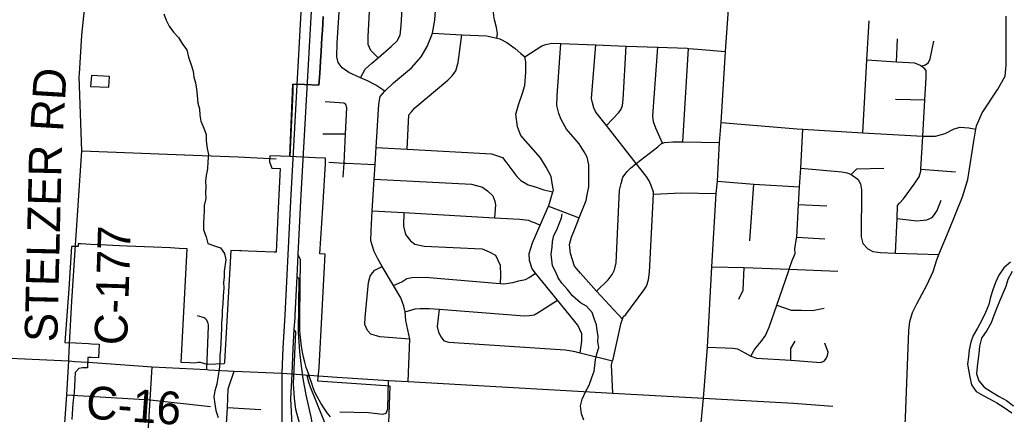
# Model space of a CAD drawing. Extents: x 114843 to 284848, y 317643 to 566895.
# Drawn here: x 230438 to 239507, y 407698 to 411309 of the extents above; entities that cross this region are included whole.
import ezdxf

# ---------------------------------------------------------------- set-up
doc = ezdxf.new("R2010")
doc.units = 0
for name, color, linetype in [('GM_X_City_Street', 7, 'Continuous'), ('GM_X_Corporation', 7, 'Continuous'), ('GM_X_County_Road', 7, 'Continuous'), ('GM_X_County_Road_Text', 7, 'Continuous'), ('GM_X_Interchange_Ramps', 7, 'Continuous'), ('GM_X_Interstate_Route', 7, 'Continuous'), ('GM_X_Major_River', 7, 'Continuous'), ('GM_X_Minor_River', 7, 'Continuous'), ('GM_X_Township_Road', 7, 'Continuous')]:
    doc.layers.add(name, color=color, linetype=linetype)

msp = doc.modelspace()

# ---------------------------------------------------------------- linework, layer by layer
at = {"layer": 'GM_X_City_Street'}
for p, q in [((238465.6, 410922.1), (238474.2, 411133.4)), ((236510, 410192.3), (236560.7, 411047.6)), ((236645.7, 411040.6), (236900.7, 411019.4)), ((238457.2, 410582.1), (238725.8, 410575.3)), ((233212.1, 410266), (233419.9, 410263.9)), ((236510, 410192.3), (236845.7, 410186.5)), ((231006.1, 410109.4), (232024.7, 410070.9)), ((238689, 409941.9), (239005.3, 409915.5)), ((237122.3, 409283.9), (237157.7, 409803.5)), ((235277.9, 409602.1), (235560.1, 409495.2)), ((237568.9, 409616.4), (237827.7, 409604.7)), ((237551.5, 409319.5), (237810.4, 409303.9))]:
    msp.add_line(p, q, dxfattribs=at)
for points in [[(236697.5, 407845.3), (236733.7, 408312.5), (236775, 409047.3), (236815.6, 409718.6), (236826.7, 409832.3), (236845.7, 410186.5), (236859.9, 410367.2), (236900.7, 411019.4), (236935.2, 411538.8), (237010.1, 412674.6)], [(233779.6, 410654.3), (233698.3, 410709.1), (233619.9, 410750.5), (233558.7, 410778.3), (233451.2, 410827.2), (233390.8, 410868.8), (233354.3, 410916.6), (233341.9, 410970.6), (233342.7, 411098.9), (233438.7, 412551.5), (233441.7, 412593.5)], [(233558.7, 410778.3), (233599, 410856.6), (233662.5, 410911.2), (233718.8, 410959.7), (233839.2, 411063.1), (233892.7, 411115.6), (233920.3, 411168), (233929.5, 411258.2), (234002, 412503.2)], [(233718.8, 410959.7), (233653.4, 411027.4), (233628.9, 411083.3), (233626.3, 411157.4), (233700.1, 412521.2)], [(233992.8, 407997.3), (234009.7, 408384.8), (233973.8, 408555.2), (233967.4, 408636.3), (233954.6, 408687.3), (233925.9, 408763.2), (233859.2, 408875.9), (233756.2, 409049.7), (233714.6, 409120.1), (233682, 409187.9), (233653.1, 409283.9), (233654.3, 409376), (233665.4, 409560.6), (233682.8, 409850.3), (233690.8, 409983.2), (233700.2, 410140.9), (233723.9, 410535), (233737.3, 410605.2), (233779.6, 410654.3), (233858.2, 410730.6), (234025, 410870.3), (234114.1, 410969.3), (234169.3, 411063.9), (234202.6, 411146.4), (234218, 411186.7), (234237.1, 411307), (234253.1, 411531.6)], [(234806.4, 411139.9), (234810.5, 411183.7), (234804, 411237.8), (234785.3, 411307.8), (234777, 411345.8), (234776.7, 411379.8), (234782.3, 411426.4)], [(238158.3, 410274.7), (238194.9, 410938.3), (238214.9, 411300.9)], [(238835.8, 409109.8), (238848.9, 409150), (238852.9, 409159.6), (238947.3, 409385.4), (239070.4, 409686.7), (239118.1, 409846.5), (239173.6, 410196.6), (239193.4, 410307), (239199.1, 410338.6), (239250.3, 410456.3), (239394.5, 410673.2), (239459.7, 410792.8), (239470.8, 410894.8), (239470.8, 411342.3)], [(233983.6, 410125.3), (234000.9, 410439.2), (234024.6, 410467.5), (234054.3, 410503.8), (234358.1, 410756.9), (234395.8, 410795.4), (234429.4, 410841.7), (234452.7, 410918.1), (234484.7, 411172.7)], [(234218, 411186.7), (234484.7, 411172.7), (234712.6, 411160.8), (234782.8, 411145.4), (234806.4, 411139.9), (234832.9, 411133.8), (234897.2, 411100.3), (234973.7, 411046.9), (235024.2, 411001.2), (235062.5, 410969.5)], [(238691.3, 410885.4), (238732.5, 410895.1), (238758.2, 410917.4), (238773.9, 410951.6), (238806.5, 411114.2)], [(235062.5, 410969.5), (235217.6, 411071), (235255.5, 411083.4), (235309.4, 411093.9), (235391.9, 411090.8), (235712, 411079), (235990.1, 411068.7), (236278.7, 411058), (236548, 411048.1), (236560.7, 411047.6), (236645.7, 411040.6)], [(235955.2, 408566.8), (235718.8, 408825.6), (235570.5, 408987.9), (235517.9, 409053.5), (235480.8, 409169.5), (235470.1, 409251.5), (235489.5, 409319.8), (235522.7, 409400.3), (235560.1, 409495.2), (235622.5, 409653.7), (235632, 409705.9), (235647.4, 409778.1), (235649.6, 409980.6), (235632.9, 410052.6), (235606.5, 410100.4), (235559.8, 410172.2), (235442.5, 410307.4), (235393.7, 410395.2), (235373.2, 410451.1), (235356.6, 410523.1), (235357.8, 410613.3), (235391.9, 411090.8)], [(235955.2, 408566.8), (235962.2, 408588.5), (235988, 408610.7), (236152.1, 408832.6), (236175.7, 408870.9), (236195.2, 408927.2), (236202.6, 408997.4), (236239, 409711.1), (236240, 409731.2), (236219.4, 409793.1), (236201.1, 409835.1), (236174.7, 409876.9), (236083.1, 409993.1), (235809.1, 410340.6), (235713.3, 410462.1), (235692.9, 410504), (235680.4, 410550), (235672.1, 410588), (235712, 411079)], [(235809.1, 410340.6), (235923.4, 410459.9), (235945.1, 410490.1), (235956.8, 410524.3), (235962.3, 410578.5), (235990.1, 411068.7)], [(236323.6, 410180.2), (236262.8, 410316.5), (236240.2, 410374.5), (236235.7, 410428.5), (236278.7, 411058)], [(235569, 408258.4), (235584.1, 408366.7), (235583.4, 408434.9), (235546.7, 408512.7), (235360.9, 408741.4), (235159.1, 408989.8), (235128, 409028.1), (235105.3, 409104.1), (235102.7, 409168.2), (235133.8, 409266.7), (235203.9, 409429.8), (235277.9, 409602.1), (235280.8, 409608.6), (235319.6, 409732.6), (235323.6, 409745.2), (235315.1, 409795.3), (235302.4, 409875.3), (235257.6, 409961.1), (235204.8, 410044.8), (235026.9, 410249.7), (234994.2, 410327.6), (234979.1, 410443.7), (235004.4, 410530.1), (235039.4, 410636.6), (235062.8, 410708.9), (235071.7, 410829.3), (235070.9, 410923.4), (235062.5, 410969.5)], [(238457.5, 409173.5), (238470.9, 409488.4), (238476.1, 409608.4), (238492.2, 409630.4), (238528.4, 409668.3), (238627.2, 409804.1), (238671.6, 409870), (238687.9, 409922), (238689, 409941.9), (238706.4, 410242), (238725.8, 410575.3), (238737.7, 410779.4), (238735.9, 410843.5), (238720, 410867.6), (238691.3, 410885.4), (238684, 410889.9), (238632, 410912.1), (238465.6, 410922.1), (238194.9, 410938.3)], [(233399.8, 409866.8), (233406.4, 409997.2), (233419.9, 410263.9), (233432.1, 410504.4), (233421.8, 410532.4), (233403.7, 410544.2), (233233.5, 410556.8)], [(236859.9, 410367.2), (237556.7, 410310.8), (237609.3, 410307.6)], [(237130.2, 408230.5), (237161.7, 408284.2), (237179.9, 408308.1), (237226.2, 408362), (237264.5, 408419.9), (237300.9, 408495.9), (237369.6, 408695.5), (237475.7, 409004.4), (237483.1, 409025.8), (237510, 409104.1), (237536.3, 409170.1), (237534.5, 409212.2), (237551, 409310.3), (237551.5, 409319.5), (237568.9, 409616.4), (237578.4, 409779.5), (237588.4, 409951.5), (237609.3, 410307.6)], [(237609.3, 410307.6), (238158.3, 410274.7), (238706.4, 410242), (238752.6, 410242.6)], [(238752.6, 410242.6), (238821.8, 410243.4), (238912, 410269), (238992.3, 410310.7), (239048.5, 410326.5), (239126.6, 410320.1), (239193.4, 410307)], [(235718.8, 408825.6), (235825.1, 408928), (235862.7, 408976.4), (235884.3, 409020.7), (235897.7, 409084.9), (235927.8, 409748.5), (235943.2, 409810.8), (235960.7, 409867), (235998.2, 409919.5), (236030, 409951.8), (236083.1, 409993.1), (236280.3, 410146.4), (236318, 410178.7), (236323.6, 410180.2), (236342, 410185), (236418, 410191.6), (236490.1, 410192.1), (236510, 410192.3)], [(233700.2, 410140.9), (233983.6, 410125.3), (234756.3, 410083), (234822.5, 410061.6), (234856.7, 410047.8), (234889.1, 410008), (234988.3, 409874.6), (235024.6, 409836.8), (235093, 409797.4), (235147.2, 409781.8), (235237.5, 409752.5), (235319.6, 409732.6)], [(232024.7, 410070.9), (232437.3, 410055.3), (232785.8, 410036.1)], [(233268.5, 410004), (233406.4, 409997.2), (233426.8, 409996.2), (233690.8, 409983.2)], [(237588.4, 409951.5), (237966.4, 409917.4), (238012.5, 409909.2), (238049.1, 409892.2), (238060.5, 409886.9), (238110.4, 409850.6), (238136.3, 409808.4), (238144, 409752.3), (238142.2, 409321.4), (238157.9, 409259.3), (238203.8, 409213), (238247.8, 409186.7), (238319.9, 409178.3), (238457.5, 409173.5), (238852.9, 409159.6)], [(238049.1, 409892.2), (238100.8, 409943.7), (238348.8, 409949.9)], [(233682.8, 409850.3), (234574.8, 409804.9), (234675, 409775.7), (234721.4, 409744), (234767.8, 409698.3), (234788.2, 409648.4), (234794.6, 409614.4), (234784.1, 409495.5)], [(236826.7, 409832.3), (237157.7, 409803.5), (237578.4, 409779.5)], [(236239, 409711.1), (236492.2, 409725.3), (236815.6, 409718.6)], [(238470.9, 409488.4), (238651.2, 409467.5), (238743.2, 409478.4), (238791, 409498.8), (238812.8, 409527), (238836.5, 409563.3), (238873.6, 409657.8)], [(233665.4, 409560.6), (233952.9, 409543.9), (234784.1, 409495.5), (235015.8, 409482.1), (235095.9, 409474.7), (235120, 409462.9), (235158.2, 409449.2), (235203.9, 409429.8)], [(233952.9, 409543.9), (233950, 409418.7), (233970.7, 409342.7), (234015.2, 409285), (234055.5, 409253.3), (234139.7, 409236), (234672.1, 409210.5), (234734.4, 409183), (234792.7, 409153.5), (234835.5, 409063.7), (234838.4, 408969.5), (234836, 408894.4)], [(238531.1, 407313.9), (238546.4, 407664.5), (238577.4, 408463.7), (238588.9, 408545.7), (238612.5, 408628.8), (238653, 408708.6), (238744.4, 408877.8), (238801.2, 409004.2), (238835.8, 409109.8)], [(234009.7, 408384.8), (233735, 408406.8), (233650.8, 408430.1), (233620.5, 408463.9), (233598, 408517.8), (233599.4, 408584), (233630.5, 408902.9), (233646, 408963.2), (233667.7, 408993.4), (233689.5, 409015.6), (233713.4, 409029.9), (233756.2, 409049.7)], [(236775, 409047.3), (237071.7, 409042.4), (237483.1, 409025.8), (237928.4, 409007.9)], [(237023.1, 408750), (237062.4, 408834.5), (237071.7, 409042.4)], [(233859.2, 408875.9), (233934.6, 408909.5), (233980.3, 408940), (234028.2, 408950.4), (234150.3, 408951.5), (234836, 408894.4), (234869.1, 408891.6), (234953, 408902.4), (235006.9, 408918.8), (235066.8, 408931.4), (235102.6, 408949.8), (235159.1, 408989.8)], [(233967.4, 408636.3), (234058.8, 408662.1), (234104.8, 408666.5), (234186.9, 408665.2), (234277.5, 408658.3), (235057.8, 408598.6), (235103.8, 408601), (235147.7, 408607.4), (235183.5, 408629.8), (235360.9, 408741.4)], [(234277.5, 408658.3), (234260.4, 408499.6), (234272.8, 408449.5), (234297.3, 408401.7), (234321.6, 408369.8), (234365.7, 408356.2), (235386.7, 408288.9), (235430.7, 408287.2), (235488.8, 408277.7), (235518.9, 408270.5)], [(237369.6, 408695.5), (237502.2, 408649.9), (237594.2, 408650.7), (237696.3, 408647.6), (237804.1, 408668.6)], [(232149.8, 408105.9), (232164.3, 408506), (232164.4, 408517.2), (232162.8, 408529.3), (232159.2, 408541.1), (232154.2, 408551.2), (232149.3, 408558.5), (232144.1, 408564.6), (232135, 408572.9), (232125.4, 408579.1), (232115.1, 408583.7), (232107.7, 408586), (232063.6, 408597.3)], [(235868.2, 407889.3), (235856.1, 408148.7), (235866.1, 408186.7), (235867.7, 408192.9), (235870, 408203), (235944.7, 408534.2), (235952.6, 408558.9), (235955.2, 408566.8)], [(236733.7, 408312.5), (236897.6, 408304.2), (236968.2, 408301.1), (237008.9, 408297.8), (237076.2, 408258.8), (237130.2, 408230.5), (237184.1, 408211.7), (237498.8, 408191.2), (237772.4, 408171), (237806.6, 408186.9), (237822.7, 408208.8), (237834.8, 408234.9), (237841, 408264.9), (237809.3, 408349.2)], [(237498.8, 408191.2), (237497.3, 408299.2), (237538.7, 408367.7)], [(235518.9, 408270.5), (235554, 408262), (235569, 408258.4), (235866.1, 408186.7)], [(236667.6, 407502.5), (236672.2, 407555.5), (236697.5, 407845.3)]]:
    msp.add_lwpolyline(points, dxfattribs=at)
at = {"layer": 'GM_X_Corporation'}
for points in [[(233215.9, 411340.1), (233212, 411275.8), (233208, 411210.8), (233204.1, 411146.8), (233200.1, 411082.2), (233196.2, 411018), (233190.7, 410929.6), (233183.7, 410815.9), (233177.2, 410709.5), (233045.7, 410715.8), (232938.4, 410720.9), (232936.6, 410649.8), (232908.7, 410057), (232826.1, 410059.4), (232727, 410063.5), (232725.5, 410009.7), (232746, 409950.1), (232821.7, 409946.7), (232804.6, 409584.4), (232785.5, 409180.5), (232766, 409181.3), (232686, 409184.5), (232607.2, 409187.6), (232529.3, 409190.7), (232468.8, 409193.2), (232450, 409193.9), (232368.8, 409197.2), (232311.3, 408172.8), (232310.4, 408158), (232231.6, 408156.2), (232153.3, 408154.4), (232093.7, 408172.1), (232074.7, 408172.2), (232034.5, 408164.4), (231994.8, 408166.7), (231915.3, 408171.3), (231970.7, 409213), (231896.2, 409216.3), (231817.3, 409219.9), (231660.5, 409226.8), (231580.2, 409230.4), (231500.7, 409233.9), (231420.2, 409237.5), (231350.4, 409240.8), (231171.1, 409249.1), (231086.9, 409253), (230995.9, 409257.3), (230971.8, 409257.8), (230971, 409231.8), (230912.3, 409234.8), (230885.4, 408846.9), (230851.1, 408355.8), (230947.6, 408350), (231066.4, 408343.9), (231093.4, 408342.5), (231165.6, 408338.8), (231158.2, 408214.7), (231094.3, 408217), (231060.3, 408218.3), (231058.4, 408121.3), (231013.1, 408123.9), (230976.6, 408117), (230944.1, 408079.9), (230934.2, 407898.1), (230928, 407848.8), (230924.5, 407798.9), (230921, 407749), (230917.4, 407698.6), (230913.7, 407649.6)], [(233736.9, 405413.3), (233827.5, 407954.4), (233168, 407999.6), (233178.9, 408124.6), (233233.9, 409163), (233184.2, 409165.1), (233211, 409587.3), (233236.7, 409990.9), (233238, 410041.7), (233142.3, 410046.3), (232908.7, 410057), (232938.4, 410720.9), (233045.7, 410715.8), (233177.2, 410709.5), (233183.7, 410815.9), (233190.7, 410929.6), (233196.2, 411018), (233200.1, 411082.2), (233204.1, 411146.8), (233208, 411210.8), (233212, 411275.8), (233215.9, 411340.1)]]:
    msp.add_lwpolyline(points, dxfattribs=at)
msp.add_lwpolyline([(231086, 410698.3), (231253.7, 410692.3), (231258.9, 410790.6), (231093.3, 410798.4)], close=True, dxfattribs=at)
at = {"layer": 'GM_X_County_Road'}
for points in [[(230983.4, 410815.5), (231004.8, 411167), (231163.3, 412680.8)], [(230948.7, 409244.2), (231006.1, 410109.4), (230981.8, 410789.3), (230983.4, 410815.5)], [(230894.1, 408341.9), (230914.8, 408732.5), (230948.7, 409244.2)], [(226023, 408459.2), (227520.7, 408365.7), (229117.2, 408278.4), (229941.1, 408229.5), (230885.8, 408185.1), (230941.1, 408181.3)], [(230625.2, 404036.8), (230623.6, 404084.5), (230652.9, 404286.2), (230666.8, 404723.5), (230708.1, 405150.9), (230731.8, 405588.8), (230751.4, 405771.9), (230759.7, 406075.1), (230781, 406378.4), (230794.6, 406676.4), (230813.3, 406974.5), (230826.8, 407275.1), (230848.1, 407573.2), (230867.9, 407873.8), (230885.8, 408185.1), (230886.8, 408204.7), (230894.1, 408341.9)], [(230941.1, 408181.3), (231057.4, 408173.4), (231106.3, 408170)], [(231106.3, 408170), (231649, 408133), (232149.8, 408105.9)], [(232149.8, 408105.9), (232166.2, 408105.1), (232400.8, 408091.2), (232835.9, 408074), (232927.7, 408066.7), (233086.3, 408054.2), (233343.1, 408037.4)], [(233343.1, 408037.4), (233815, 408006.6), (233874.2, 408003.5)], [(233874.2, 408003.5), (233992.8, 407997.3), (235868.2, 407889.3), (236697.5, 407845.3)], [(236697.5, 407845.3), (237523.8, 407798), (237881.8, 407771.1)]]:
    msp.add_lwpolyline(points, dxfattribs=at)
at = {"layer": 'GM_X_Interchange_Ramps'}
for points in [[(233283.7, 407674), (233253, 407711.5), (233220.5, 407756), (233192.7, 407799), (233162.3, 407852.7), (233142.4, 407893.7), (233124.7, 407939.9), (233107.4, 407988.6), (233096.2, 408022.7), (233087.6, 408050.4), (233086.3, 408054.2), (233061.3, 408124.6), (233047.1, 408174.5), (233036.8, 408219.7), (233027.1, 408266.1), (233017.8, 408322), (233010.2, 408373.4), (233004.9, 408426.1), (233002.5, 408471.7), (233001.2, 408529.2), (233001.5, 408599), (233007.1, 409114), (232984, 409159.8)], [(233114, 406458.8), (233127.7, 406483.6), (233065, 406780.8), (233060.4, 406862.1), (233060.9, 406961.1), (233073.3, 407058.8), (233105.6, 407268.7), (233118, 407352.1), (233130.2, 407473.3), (233124.3, 407559.2), (233108, 407659.4), (233060.8, 407876.5), (233031.1, 408024.7), (233013.2, 408161.3), (233002.8, 408269), (232989.3, 408448.6), (232994.5, 408937.4), (232973.9, 408958.9)], [(233697.4, 406083.1), (233670.6, 406135.9), (233659.6, 406296.1), (233636.5, 406420.9), (233587.3, 406559.9), (233539.7, 406663.7), (233489.6, 406749.3), (233220.9, 407173.2), (233168.2, 407261.3), (233118, 407352.1), (233056, 407467.6), (233000.3, 407607.8), (232965.4, 407741.7), (232953, 407845.8), (232944.2, 407975.9), (232965, 408452.8), (232948.2, 408475.5)], [(233500.7, 406957.1), (233099.1, 407944.9), (233084.6, 407990), (233068, 408048.8), (233087.6, 408050.4)]]:
    msp.add_lwpolyline(points, dxfattribs=at)
at = {"layer": 'GM_X_Interstate_Route'}
msp.add_line((232974.7, 410713.2), (232940.5, 410092.5), dxfattribs=at)
for points in [[(233272.4, 414485.2), (233225.6, 413598.8), (233197.2, 413040), (233189.3, 412858.1), (233130.9, 411824.1), (233008.6, 409650.3), (232984, 409159.8), (232973.9, 408958.9), (232956, 408601.8), (232954.7, 408580.8)], [(233095.9, 412836.1), (233036, 411825.2), (232974.7, 410713.2)], [(232940.5, 410092.5), (232916.2, 409652.9), (232863.6, 408604.4), (232844.9, 408303.1), (232835.9, 408074), (232836.1, 407606.4), (232847.4, 407441.4), (232874.1, 407193.2), (232916.5, 406898.8), (232963.1, 406668.3), (232978.4, 406611.3)], [(232954.7, 408580.8), (232948.2, 408475.5), (232937.3, 408300.6), (232927.7, 408066.7), (232917.7, 407839.8), (232928.6, 407603.8), (232939.8, 407438.8), (232966.5, 407190.6), (233008.9, 406896.3), (233050, 406693), (233082.6, 406573.9), (233094.6, 406531.1), (233114, 406458.8), (233120.7, 406434.1), (233179.3, 406255), (233237.2, 406096.2), (233296.8, 405940.8), (233416.4, 405668.9), (233494.4, 405522.4), (233550.4, 405411.5), (233604.2, 405320), (233679.5, 405198.1), (233814.9, 405014), (233888.7, 404928.4)]]:
    msp.add_lwpolyline(points, dxfattribs=at)
at = {"layer": 'GM_X_Major_River'}
for points in [[(239509.1, 409091.4), (239447.2, 409037.1), (239403.3, 408970.8), (239371.4, 408902.6), (239347.5, 408836.4), (239327.6, 408770.2), (239309.8, 408702), (239279.9, 408629.7), (239246, 408559.5), (239206.1, 408485.2)], [(239523.4, 409005.2), (239485.5, 408930.9), (239465.6, 408866.7), (239437.7, 408804.5), (239411.8, 408738.3), (239383.9, 408672.1), (239356.1, 408601.8), (239332.2, 408533.6), (239292.3, 408465.4), (239242.4, 408395.1), (239224.5, 408320.9), (239220.7, 408254.7), (239208.8, 408184.5), (239204.9, 408132.4), (239199.1, 408066.2), (239219.3, 408004.1), (239269.5, 407944.1), (239335.7, 407902.2), (239405.9, 407860.3), (239472, 407824.4), (239538.3, 407774.5)], [(239206.1, 408485.2), (239168.2, 408418.9), (239146.3, 408358.7), (239130.5, 408286.5), (239124.6, 408224.4), (239116.8, 408156.2), (239124.9, 408104.1), (239137.1, 408036), (239153.3, 407967.9), (239193.5, 407905.8), (239257.6, 407867.9), (239317.8, 407840), (239384, 407802.1), (239450.2, 407760.2), (239520.4, 407710.2)]]:
    msp.add_lwpolyline(points, dxfattribs=at)
at = {"layer": 'GM_X_Minor_River'}
for points in [[(231756.1, 411363.2), (231778, 411307), (231805.9, 411250.8), (231843.8, 411196.6), (231891.8, 411146.3), (231927.7, 411086.1), (231967.6, 411033.9), (231983.5, 410965.7), (232007.4, 410897.5), (232025.3, 410837.3), (232031.2, 410785.2), (232045.1, 410733), (232057, 410674.8), (232060.9, 410614.7), (232066.8, 410546.5), (232082.7, 410492.3), (232084.6, 410436.2), (232094.5, 410382), (232122.4, 410317.8), (232144.3, 410259.6), (232144.2, 410199.5), (232152.1, 410131.3), (232164, 410075.1), (232157.9, 410013), (232155.8, 409944.8), (232145.6, 409884.7), (232139.5, 409830.6), (232141.4, 409778.4), (232137.3, 409728.3), (232141.3, 409672.2), (232127.1, 409610.1), (232125, 409557.9), (232123, 409507.8), (232120.8, 409441.7), (232120.7, 409385.5), (232142.6, 409323.3), (232160.5, 409261.1), (232220.5, 409238.9), (232276.5, 409220.8), (232312.4, 409168.6), (232324.4, 409110.4), (232308.2, 409006.2), (232310.1, 408956.1), (232304, 408903.9), (232305.9, 408853.8), (232299.7, 408779.6), (232295.6, 408707.5), (232291.5, 408649.3), (232289.4, 408597.2), (232283.3, 408535.1), (232285.2, 408485), (232281.1, 408414.8), (232277, 408350.6), (232276.8, 408288.5), (232270.7, 408234.4), (232270.6, 408168.2), (232264.5, 408104.1), (232250.4, 408033.9), (232242.3, 407973.8), (232222.1, 407911.7), (232214, 407857.6), (232223.9, 407789.4), (232233.8, 407733.2), (232253.7, 407667)], [(235601.6, 407641.9), (235579.7, 407702.1), (235571.9, 407774.3), (235588, 407836.4), (235620.1, 407908.5), (235650.2, 407962.6), (235676.4, 408032.7), (235698.5, 408092.8), (235710.7, 408195), (235720.8, 408251.1), (235738.9, 408307.2), (235731, 408363.4), (235733.1, 408413.5), (235725.2, 408465.6), (235719.3, 408515.8), (235701.4, 408565.9), (235677.5, 408628.1), (235625.5, 408686.4), (235571.6, 408718.6), (235499.6, 408780.9), (235451.7, 408841.1), (235401.8, 408897.4), (235365.9, 408947.6), (235345.9, 408997.7), (235314, 409055.9), (235302.2, 409164.2), (235312.3, 409228.4), (235316.4, 409278.5), (235326.5, 409334.6), (235354.6, 409386.7), (235376.7, 409440.8), (235396.8, 409494.8), (235402.9, 409530.9)]]:
    msp.add_lwpolyline(points, dxfattribs=at)
at = {"layer": 'GM_X_Township_Road'}
for p, q in [((232346.1, 407930.8), (232400.8, 408091.2)), ((232338.4, 407760.7), (232643.3, 407740.1))]:
    msp.add_line(p, q, dxfattribs=at)
for points in [[(231603.3, 407228.4), (231611.5, 407531.6), (231630.3, 407829.7), (231649, 408133)], [(232291.7, 406954.2), (232292.6, 406969.9), (232303.9, 407164.7), (232321.2, 407463.6), (232338.4, 407760.7), (232346.1, 407930.8)], [(233792.8, 407708.7), (233806.2, 407748.3), (233815, 408006.6)], [(230867.9, 407873.8), (231630.3, 407829.7), (232184, 407767.9)], [(233367.4, 407720.8), (233631.8, 407712.1), (233762.5, 407699.4), (233792.8, 407708.7)]]:
    msp.add_lwpolyline(points, dxfattribs=at)

# ---------------------------------------------------------------- texts
at = {"layer": 'GM_X_County_Road_Text'}
for s, rotation, p in [('RD', 86.46775, (230833.3, 410280.3)), ('STELZER', 88.64487, (230781, 408355.5)), ('C-177', 88.21233, (231419.9, 408326)), ('C-16', 355.97203, (231036.6, 407659.7))]:
    msp.add_text(s, height=300.01, rotation=rotation, dxfattribs=at).set_placement(p)

doc.saveas('drawing.dxf')
